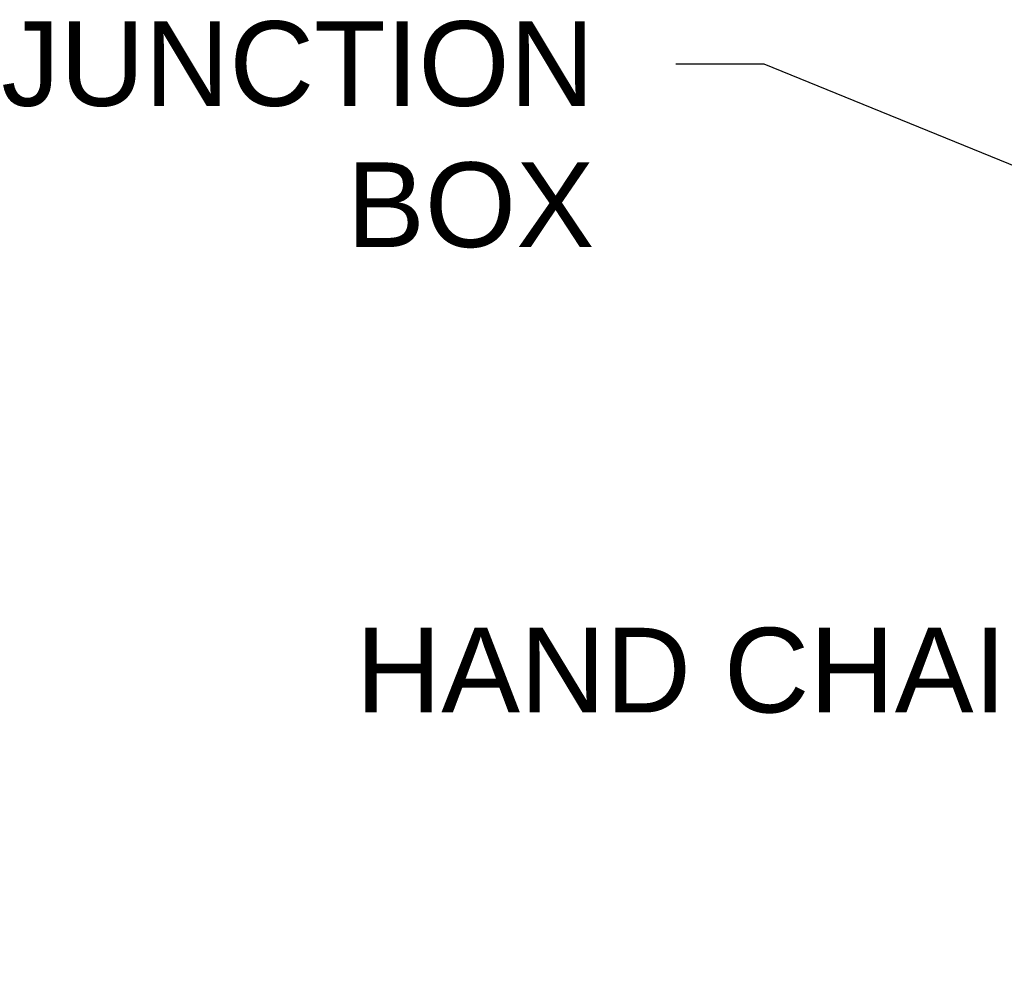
# Model space of a CAD drawing. Header units: inches. Extents: x 170 to 312, y 215 to 248.
# Tile 275 of 321: x 298.89 to 299.98, y 223.65 to 224.72. Entities that reach past the tile are written whole.
import ezdxf
from ezdxf import colors
from ezdxf.entities.mleader import LeaderData, LeaderLine
from ezdxf.math import Vec2, Vec3

# ---------------------------------------------------------------- set-up
doc = ezdxf.new("R2010")
doc.units = ezdxf.units.IN
doc.header["$LTSCALE"] = 0.25
doc.header["$MEASUREMENT"] = 0
doc.layers.add('ANNOTATIONS', color=1, linetype='Continuous')
doc.styles.add('ARIAL', font='arial.ttf', dxfattribs={"height": 0.09375})

msp = doc.modelspace()

# ---------------------------------------------------------------- leaders
at = {"layer": 'ANNOTATIONS'}
ml = msp.add_multileader_mtext('Standard', dxfattribs=at)
ml.set_content('JUNCTION\\PBOX', color=256, style='ARIAL')
ml.set_leader_properties()
ml.build(insert=Vec2(0, 0))
ml.multileader.update_dxf_attribs({"dogleg_length": 0.36, "arrow_head_size": 0.09375})
ctx = ml.context
ctx.base_point, ctx.char_height, ctx.arrow_head_size, ctx.landing_gap_size, ctx.plane_origin = Vec3(298.78728, 224.67442), 0.09375, 0.09375, 0.09, Vec3(300.69703, 224.26118)
ctx.text_align_type = 2
notes = []
notes.append((ctx, [(0, (1, 1, 0), (299.71304, 224.67442), (-1, 0), 0.09796, [(0, [(300.35791, 224.41208)], 0, [])])]))
ctx.mtext.insert, ctx.mtext.alignment, ctx.mtext.flow_direction = Vec3(299.52508, 224.72209), 3, 5
ml = msp.add_multileader_mtext('Standard', dxfattribs=at)
ml.set_content('HAND CHAIN', color=256, style='ARIAL')
ml.set_leader_properties()
ml.build(insert=Vec2(0, 0))
ml.multileader.update_dxf_attribs({"dogleg_length": 0.36, "arrow_head_size": 0.09375})
ctx = ml.context
ctx.base_point, ctx.char_height, ctx.arrow_head_size, ctx.landing_gap_size, ctx.plane_origin = Vec3(299.19208, 224.00302), 0.09375, 0.09375, 0.09, Vec3(300.95086, 223.56979)
ctx.text_align_type = 2
notes.append((ctx, [(0, (1, 1, 0), (300.26378, 224.00302), (-1, 0), 0.09796, [(0, [(301.02363, 223.65272)], 0, [])])]))
ctx.mtext.insert, ctx.mtext.alignment, ctx.mtext.flow_direction = Vec3(300.07582, 224.05069), 3, 5
for ctx, leaders in notes:
    for number, flags, end, landing, length, lines in leaders:
        leader = LeaderData()
        leader.index, (leader.has_last_leader_line, leader.has_dogleg_vector, leader.attachment_direction) = number, flags
        leader.last_leader_point, leader.dogleg_vector, leader.dogleg_length = Vec3(end), Vec3(landing), length
        for number, points, colour, breaks in lines:
            line = LeaderLine()
            line.index, line.vertices, line.color, line.breaks = number, Vec3.list(points), colors.encode_raw_color(colour), breaks
            leader.lines.append(line)
        ctx.leaders.append(leader)

doc.saveas('drawing.dxf')
